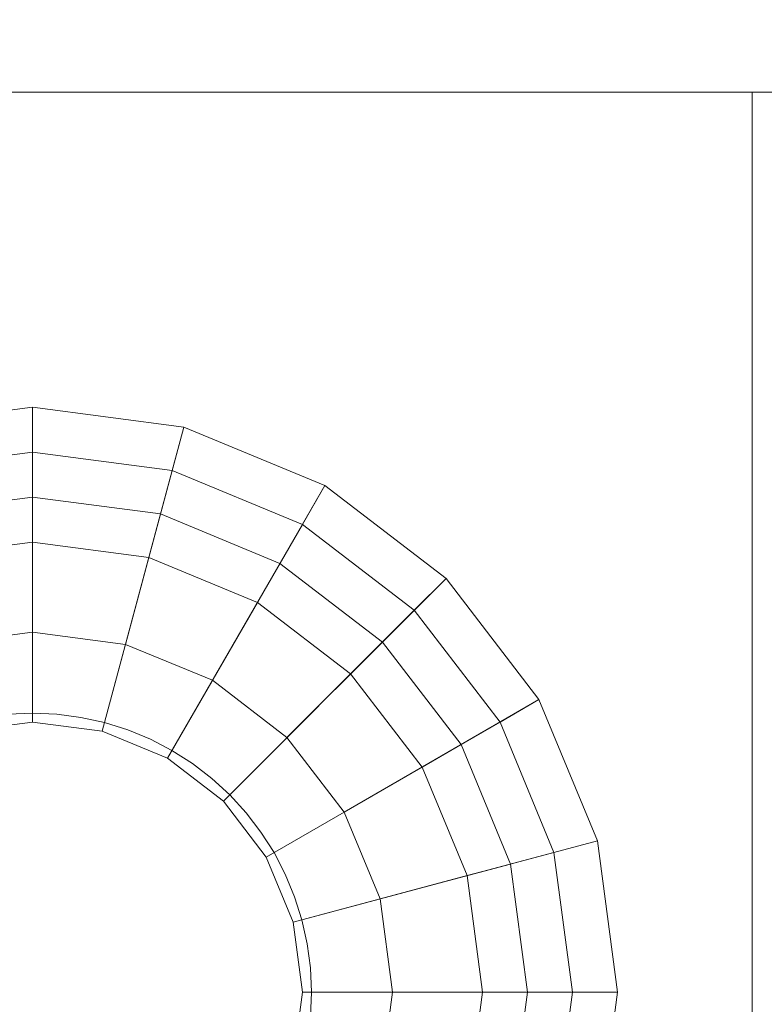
# Model space of a CAD drawing. Header units: inches. Extents: x -412 to -304, y -62 to 18.
# Tile 302 of 656: x -356.366 to -356.04, y -29.17 to -28.739. Entities that reach past the tile are written whole.
import ezdxf

# ---------------------------------------------------------------- set-up
doc = ezdxf.new("R2010")
doc.units = ezdxf.units.IN
doc.header["$LTSCALE"] = 32
doc.header["$MEASUREMENT"] = 0
doc.linetypes.add('Dash Style-1', pattern=[0.083328, 0.041656, -0.041672])
for name, color, linetype, lineweight in [('Black', 7, 'Continuous', 18), ('DashLineFill', 7, 'Dash Style-1', 13), ('Drawing', 7, 'Continuous', 18), ('Metal_HtAdjMech', 7, 'Continuous', 18), ('None', 7, 'Continuous', 18), ('SolidLine', 7, 'Continuous', 15), ('Wood_1-H', 7, 'Continuous', 13)]:
    doc.layers.add(name, color=color, linetype=linetype, lineweight=lineweight)

# ---------------------------------------------------------------- blocks, each defined once
blk = doc.blocks.new('Group-20')
at = {"layer": 'Black'}
for points in [[(-34.54794, 16.53613, 28.9791), (34.54794, 16.53613, 28.9791), (34.54794, -16.53613, 28.9791), (-34.54794, -16.53613, 28.9791)], [(-34.54794, 16.53613, 27.70079), (34.54794, 16.53613, 27.70079), (34.54794, -16.53613, 27.70079), (-34.54794, -16.53613, 27.70079)]]:
    blk.add_3dface(points, dxfattribs=at)
at = {"layer": 'Wood_1-H'}
for points in [[(-35.96494, 17.95313, 28.99879), (35.96494, 17.95313, 28.99879), (35.96494, -17.95313, 28.99879), (-35.96494, -17.95313, 28.99879)], [(-35.96494, 17.95313, 28.9791), (35.96494, 17.95313, 28.9791), (35.96494, -17.95313, 28.9791), (-35.96494, -17.95313, 28.9791)]]:
    blk.add_3dface(points, dxfattribs=at)
blk = doc.blocks.new('MpHtAdjTrough-1095 (3D)')
at = {"layer": 'Black'}
for points in [[(-17.3622, -4.05467, -1.5537), (17.3622, -4.05467, -1.5537), (17.3622, 2.5995, -3.97562), (-17.3622, 2.5995, -3.97562)], [(-17.3622, 2.59168, -4.03646), (17.3622, 2.59168, -4.03646), (17.3622, -4.07513, -1.60994), (-17.3622, -4.07513, -1.60994)]]:
    blk.add_3dface(points, dxfattribs=at)
blk = doc.blocks.new('TEK04-FrameA (3D)')
at = {"layer": 'Black'}
for points in [[(19.6063, 0.88583, 11.61417), (19.59758, 0.95206, 11.61417), (19.50251, 0.92659, 11.61417), (19.50787, 0.88583, 11.61417)], [(19.58661, 0.88583, 11.69291), (19.57857, 0.94697, 11.69291), (19.59758, 0.95206, 11.67323), (19.6063, 0.88583, 11.67323)], [(19.6063, 0.88583, 11.67323), (19.59758, 0.95206, 11.67323), (19.59758, 0.95206, 11.61417), (19.6063, 0.88583, 11.61417)], [(19.4685, 0.88583, 11.69291), (19.46448, 0.9164, 11.69291), (19.57857, 0.94697, 11.69291), (19.58661, 0.88583, 11.69291)], [(19.50787, 0.88583, 11.53543), (19.50251, 0.92659, 11.53543), (19.55955, 0.94187, 11.53543), (19.56693, 0.88583, 11.53543)], [(19.56693, 0.88583, 11.47638), (19.55955, 0.94187, 11.47638), (19.54054, 0.93678, 11.45669), (19.54724, 0.88583, 11.45669)], [(19.56693, 0.88583, 11.53543), (19.55955, 0.94187, 11.53543), (19.55955, 0.94187, 11.47638), (19.56693, 0.88583, 11.47638)], [(19.54724, 0.88583, 11.45669), (19.54054, 0.93678, 11.45669), (19.46448, 0.9164, 11.45669), (19.4685, 0.88583, 11.45669)], [(19.50787, 0.88583, 11.61417), (19.50251, 0.92659, 11.61417), (19.50251, 0.92659, 11.53543), (19.50787, 0.88583, 11.53543)], [(19.4685, 0.88583, 11.45669), (19.46448, 0.9164, 11.45669), (19.46448, 0.9164, 11.69291), (19.4685, 0.88583, 11.69291)], [(19.54054, 0.83488, 11.45669), (19.54724, 0.88583, 11.45669), (19.4685, 0.88583, 11.45669), (19.46448, 0.85526, 11.45669)], [(19.46448, 0.85526, 11.69291), (19.4685, 0.88583, 11.69291), (19.58661, 0.88583, 11.69291), (19.57857, 0.82469, 11.69291)], [(19.46448, 0.85526, 11.45669), (19.4685, 0.88583, 11.45669), (19.4685, 0.88583, 11.69291), (19.46448, 0.85526, 11.69291)], [(19.50251, 0.84507, 11.53543), (19.50787, 0.88583, 11.53543), (19.56693, 0.88583, 11.53543), (19.55955, 0.82978, 11.53543)], [(19.50251, 0.84507, 11.61417), (19.50787, 0.88583, 11.61417), (19.50787, 0.88583, 11.53543), (19.50251, 0.84507, 11.53543)], [(19.59758, 0.81959, 11.61417), (19.6063, 0.88583, 11.61417), (19.50787, 0.88583, 11.61417), (19.50251, 0.84507, 11.61417)], [(19.55955, 0.82978, 11.47638), (19.56693, 0.88583, 11.47638), (19.54724, 0.88583, 11.45669), (19.54054, 0.83488, 11.45669)], [(19.55955, 0.82978, 11.53543), (19.56693, 0.88583, 11.53543), (19.56693, 0.88583, 11.47638), (19.55955, 0.82978, 11.47638)], [(19.57857, 0.82469, 11.69291), (19.58661, 0.88583, 11.69291), (19.6063, 0.88583, 11.67323), (19.59758, 0.81959, 11.67323)], [(19.59758, 0.81959, 11.67323), (19.6063, 0.88583, 11.67323), (19.6063, 0.88583, 11.61417), (19.59758, 0.81959, 11.61417)], [(19.52087, 0.7874, 11.45669), (19.54054, 0.83488, 11.45669), (19.46448, 0.85526, 11.45669), (19.45268, 0.82677, 11.45669)], [(19.45268, 0.82677, 11.69291), (19.46448, 0.85526, 11.69291), (19.57857, 0.82469, 11.69291), (19.55497, 0.76772, 11.69291)], [(19.45268, 0.82677, 11.45669), (19.46448, 0.85526, 11.45669), (19.46448, 0.85526, 11.69291), (19.45268, 0.82677, 11.69291)], [(19.48678, 0.80709, 11.53543), (19.50251, 0.84507, 11.53543), (19.55955, 0.82978, 11.53543), (19.53792, 0.77756, 11.53543)], [(19.48678, 0.80709, 11.61417), (19.50251, 0.84507, 11.61417), (19.50251, 0.84507, 11.53543), (19.48678, 0.80709, 11.53543)], [(19.57201, 0.75787, 11.61417), (19.59758, 0.81959, 11.61417), (19.50251, 0.84507, 11.61417), (19.48678, 0.80709, 11.61417)], [(19.53792, 0.77756, 11.47638), (19.55955, 0.82978, 11.47638), (19.54054, 0.83488, 11.45669), (19.52087, 0.7874, 11.45669)], [(19.53792, 0.77756, 11.53543), (19.55955, 0.82978, 11.53543), (19.55955, 0.82978, 11.47638), (19.53792, 0.77756, 11.47638)], [(19.48959, 0.74663, 11.45669), (19.52087, 0.7874, 11.45669), (19.45268, 0.82677, 11.45669), (19.43391, 0.80231, 11.45669)], [(19.43391, 0.80231, 11.69291), (19.45268, 0.82677, 11.69291), (19.55497, 0.76772, 11.69291), (19.51743, 0.71879, 11.69291)], [(19.43391, 0.80231, 11.45669), (19.45268, 0.82677, 11.45669), (19.45268, 0.82677, 11.69291), (19.43391, 0.80231, 11.69291)], [(19.55497, 0.76772, 11.69291), (19.57857, 0.82469, 11.69291), (19.59758, 0.81959, 11.67323), (19.57201, 0.75787, 11.67323)], [(19.57201, 0.75787, 11.67323), (19.59758, 0.81959, 11.67323), (19.59758, 0.81959, 11.61417), (19.57201, 0.75787, 11.61417)], [(19.46175, 0.77447, 11.53543), (19.48678, 0.80709, 11.53543), (19.53792, 0.77756, 11.53543), (19.50351, 0.73271, 11.53543)], [(19.46175, 0.77447, 11.61417), (19.48678, 0.80709, 11.61417), (19.48678, 0.80709, 11.53543), (19.46175, 0.77447, 11.53543)], [(19.53135, 0.70487, 11.61417), (19.57201, 0.75787, 11.61417), (19.48678, 0.80709, 11.61417), (19.46175, 0.77447, 11.61417)], [(19.44882, 0.71535, 11.45669), (19.48959, 0.74663, 11.45669), (19.43391, 0.80231, 11.45669), (19.40945, 0.78354, 11.45669)], [(19.40945, 0.78354, 11.69291), (19.43391, 0.80231, 11.69291), (19.51743, 0.71879, 11.69291), (19.4685, 0.68125, 11.69291)], [(19.40945, 0.78354, 11.45669), (19.43391, 0.80231, 11.45669), (19.43391, 0.80231, 11.69291), (19.40945, 0.78354, 11.69291)], [(19.50351, 0.73271, 11.47638), (19.53792, 0.77756, 11.47638), (19.52087, 0.7874, 11.45669), (19.48959, 0.74663, 11.45669)], [(19.40134, 0.69568, 11.45669), (19.44882, 0.71535, 11.45669), (19.40945, 0.78354, 11.45669), (19.38096, 0.77174, 11.45669)], [(19.38096, 0.77174, 11.69291), (19.40945, 0.78354, 11.69291), (19.4685, 0.68125, 11.69291), (19.41153, 0.65766, 11.69291)], [(19.38096, 0.77174, 11.45669), (19.40945, 0.78354, 11.45669), (19.40945, 0.78354, 11.69291), (19.38096, 0.77174, 11.69291)], [(19.50351, 0.73271, 11.53543), (19.53792, 0.77756, 11.53543), (19.53792, 0.77756, 11.47638), (19.50351, 0.73271, 11.47638)], [(19.31982, 0.77174, 11.69291), (19.35039, 0.76772, 11.69291), (19.35039, 0.64961, 11.69291), (19.28926, 0.65766, 11.69291)], [(19.29945, 0.69568, 11.45669), (19.35039, 0.68898, 11.45669), (19.35039, 0.76772, 11.45669), (19.31982, 0.77174, 11.45669)], [(19.31982, 0.77174, 11.45669), (19.35039, 0.76772, 11.45669), (19.35039, 0.76772, 11.69291), (19.31982, 0.77174, 11.69291)], [(19.35039, 0.68898, 11.45669), (19.40134, 0.69568, 11.45669), (19.38096, 0.77174, 11.45669), (19.35039, 0.76772, 11.45669)], [(19.35039, 0.76772, 11.69291), (19.38096, 0.77174, 11.69291), (19.41153, 0.65766, 11.69291), (19.35039, 0.64961, 11.69291)], [(19.35039, 0.76772, 11.45669), (19.38096, 0.77174, 11.45669), (19.38096, 0.77174, 11.69291), (19.35039, 0.76772, 11.69291)], [(19.42913, 0.74944, 11.53543), (19.46175, 0.77447, 11.53543), (19.50351, 0.73271, 11.53543), (19.45866, 0.6983, 11.53543)], [(19.42913, 0.74944, 11.61417), (19.46175, 0.77447, 11.61417), (19.46175, 0.77447, 11.53543), (19.42913, 0.74944, 11.53543)], [(19.47835, 0.66421, 11.61417), (19.53135, 0.70487, 11.61417), (19.46175, 0.77447, 11.61417), (19.42913, 0.74944, 11.61417)], [(19.51743, 0.71879, 11.69291), (19.55497, 0.76772, 11.69291), (19.57201, 0.75787, 11.67323), (19.53135, 0.70487, 11.67323)], [(19.53135, 0.70487, 11.67323), (19.57201, 0.75787, 11.67323), (19.57201, 0.75787, 11.61417), (19.53135, 0.70487, 11.61417)], [(19.39115, 0.73371, 11.53543), (19.42913, 0.74944, 11.53543), (19.45866, 0.6983, 11.53543), (19.40644, 0.67667, 11.53543)], [(19.39115, 0.73371, 11.61417), (19.42913, 0.74944, 11.61417), (19.42913, 0.74944, 11.53543), (19.39115, 0.73371, 11.53543)], [(19.41663, 0.63864, 11.61417), (19.47835, 0.66421, 11.61417), (19.42913, 0.74944, 11.61417), (19.39115, 0.73371, 11.61417)], [(19.45866, 0.6983, 11.47638), (19.50351, 0.73271, 11.47638), (19.48959, 0.74663, 11.45669), (19.44882, 0.71535, 11.45669)], [(19.28416, 0.63864, 11.61417), (19.35039, 0.62992, 11.61417), (19.35039, 0.72835, 11.61417), (19.30963, 0.73371, 11.61417)], [(19.30963, 0.73371, 11.53543), (19.35039, 0.72835, 11.53543), (19.35039, 0.66929, 11.53543), (19.29435, 0.67667, 11.53543)], [(19.30963, 0.73371, 11.61417), (19.35039, 0.72835, 11.61417), (19.35039, 0.72835, 11.53543), (19.30963, 0.73371, 11.53543)], [(19.35039, 0.72835, 11.53543), (19.39115, 0.73371, 11.53543), (19.40644, 0.67667, 11.53543), (19.35039, 0.66929, 11.53543)], [(19.35039, 0.72835, 11.61417), (19.39115, 0.73371, 11.61417), (19.39115, 0.73371, 11.53543), (19.35039, 0.72835, 11.53543)], [(19.35039, 0.62992, 11.61417), (19.41663, 0.63864, 11.61417), (19.39115, 0.73371, 11.61417), (19.35039, 0.72835, 11.61417)], [(19.45866, 0.6983, 11.53543), (19.50351, 0.73271, 11.53543), (19.50351, 0.73271, 11.47638), (19.45866, 0.6983, 11.47638)], [(19.40644, 0.67667, 11.47638), (19.45866, 0.6983, 11.47638), (19.44882, 0.71535, 11.45669), (19.40134, 0.69568, 11.45669)], [(19.4685, 0.68125, 11.69291), (19.51743, 0.71879, 11.69291), (19.53135, 0.70487, 11.67323), (19.47835, 0.66421, 11.67323)], [(19.47835, 0.66421, 11.67323), (19.53135, 0.70487, 11.67323), (19.53135, 0.70487, 11.61417), (19.47835, 0.66421, 11.61417)], [(19.40644, 0.67667, 11.53543), (19.45866, 0.6983, 11.53543), (19.45866, 0.6983, 11.47638), (19.40644, 0.67667, 11.47638)], [(19.29435, 0.67667, 11.47638), (19.35039, 0.66929, 11.47638), (19.35039, 0.68898, 11.45669), (19.29945, 0.69568, 11.45669)], [(19.35039, 0.66929, 11.47638), (19.40644, 0.67667, 11.47638), (19.40134, 0.69568, 11.45669), (19.35039, 0.68898, 11.45669)], [(19.41153, 0.65766, 11.69291), (19.4685, 0.68125, 11.69291), (19.47835, 0.66421, 11.67323), (19.41663, 0.63864, 11.67323)], [(19.29435, 0.67667, 11.53543), (19.35039, 0.66929, 11.53543), (19.35039, 0.66929, 11.47638), (19.29435, 0.67667, 11.47638)], [(19.35039, 0.66929, 11.53543), (19.40644, 0.67667, 11.53543), (19.40644, 0.67667, 11.47638), (19.35039, 0.66929, 11.47638)], [(19.41663, 0.63864, 11.67323), (19.47835, 0.66421, 11.67323), (19.47835, 0.66421, 11.61417), (19.41663, 0.63864, 11.61417)], [(19.28926, 0.65766, 11.69291), (19.35039, 0.64961, 11.69291), (19.35039, 0.62992, 11.67323), (19.28416, 0.63864, 11.67323)], [(19.35039, 0.64961, 11.69291), (19.41153, 0.65766, 11.69291), (19.41663, 0.63864, 11.67323), (19.35039, 0.62992, 11.67323)], [(19.28416, 0.63864, 11.67323), (19.35039, 0.62992, 11.67323), (19.35039, 0.62992, 11.61417), (19.28416, 0.63864, 11.61417)], [(19.35039, 0.62992, 11.67323), (19.41663, 0.63864, 11.67323), (19.41663, 0.63864, 11.61417), (19.35039, 0.62992, 11.61417)]]:
    blk.add_3dface(points, dxfattribs=at)
at = {"layer": 'Metal_HtAdjMech'}
for points, invisible_edges in [([(19.47244, 0.88583, 11.53543), (19.47198, 0.89646, 11.53543), (19.74409, 1.27953, 11.53543), (19.74409, 0.57087, 11.53543)], 10), ([(19.47198, 0.89646, 11.61417), (19.47244, 0.88583, 11.61417), (19.74409, 0.37402, 11.61417), (19.74409, 1.27953, 11.61417)], 10), ([(19.74409, 1.27953, 11.61417), (19.74409, 0.37402, 11.61417), (19.74409, 0.38431, 11.61372)], 8), ([(19.74409, 1.27953, 11.53543), (19.74409, 0.40458, 11.61015), (19.74409, 0.41441, 11.60705)], 9), ([(19.74409, 0.38431, 11.61372), (19.74409, 1.27953, 11.53543), (19.74409, 1.27953, 11.61417)], 9), ([(19.74409, 0.38431, 11.61372), (19.74409, 0.39453, 11.61238), (19.74409, 1.27953, 11.53543)], 10), ([(19.74409, 0.41441, 11.60705), (19.74409, 0.42393, 11.60311), (19.74409, 1.27953, 11.53543)], 10), ([(19.74409, 0.42393, 11.60311), (19.74409, 0.57087, 11.53543), (19.74409, 1.27953, 11.53543)], 9), ([(19.74409, 0.39453, 11.61238), (19.74409, 0.40458, 11.61015), (19.74409, 1.27953, 11.53543)], 10), ([(19.47244, 0.88583, 11.53543), (19.47244, 0.88583, 11.61417), (19.47198, 0.89646, 11.61417), (19.47198, 0.89646, 11.53543)], 5), ([(19.74409, 0.57087, 11.53543), (19.47198, 0.87519, 11.53543), (19.47244, 0.88583, 11.53543)], 9), ([(19.47198, 0.87519, 11.53543), (19.47198, 0.87519, 11.61417), (19.47244, 0.88583, 11.61417), (19.47244, 0.88583, 11.53543)], 5), ([(19.74409, 0.37402, 11.61417), (19.47244, 0.88583, 11.61417), (19.47198, 0.87519, 11.61417)], 9), ([(19.47059, 0.86463, 11.53543), (19.47198, 0.87519, 11.53543), (19.74409, 0.57087, 11.53543)], 10), ([(19.47059, 0.86463, 11.53543), (19.47059, 0.86463, 11.61417), (19.47198, 0.87519, 11.61417), (19.47198, 0.87519, 11.53543)], 5), ([(19.74409, 0.37402, 11.61417), (19.47198, 0.87519, 11.61417), (19.47059, 0.86463, 11.61417)], 9), ([(19.74409, 0.57087, 11.53543), (19.46828, 0.85424, 11.53543), (19.47059, 0.86463, 11.53543)], 9), ([(19.46828, 0.85424, 11.53543), (19.46828, 0.85424, 11.61417), (19.47059, 0.86463, 11.61417), (19.47059, 0.86463, 11.53543)], 5), ([(19.47059, 0.86463, 11.61417), (19.46828, 0.85424, 11.61417), (19.74409, 0.37402, 11.61417)], 10), ([(19.46508, 0.84408, 11.53543), (19.46828, 0.85424, 11.53543), (19.74409, 0.57087, 11.53543)], 10), ([(19.46508, 0.84408, 11.53543), (19.46508, 0.84408, 11.61417), (19.46828, 0.85424, 11.61417), (19.46828, 0.85424, 11.53543)], 5), ([(19.74409, 0.37402, 11.61417), (19.46828, 0.85424, 11.61417), (19.46508, 0.84408, 11.61417)], 9), ([(19.74409, 0.57087, 11.53543), (19.46101, 0.83425, 11.53543), (19.46508, 0.84408, 11.53543)], 9), ([(19.46101, 0.83425, 11.53543), (19.46101, 0.83425, 11.61417), (19.46508, 0.84408, 11.61417), (19.46508, 0.84408, 11.53543)], 5), ([(19.46508, 0.84408, 11.61417), (19.46101, 0.83425, 11.61417), (19.74409, 0.37402, 11.61417)], 10), ([(19.45609, 0.8248, 11.53543), (19.46101, 0.83425, 11.53543), (19.74409, 0.57087, 11.53543)], 10), ([(19.45609, 0.8248, 11.53543), (19.45609, 0.8248, 11.61417), (19.46101, 0.83425, 11.61417), (19.46101, 0.83425, 11.53543)], 5), ([(19.74409, 0.37402, 11.61417), (19.46101, 0.83425, 11.61417), (19.45609, 0.8248, 11.61417)], 9), ([(19.74409, 0.57087, 11.53543), (19.45037, 0.81582, 11.53543), (19.45609, 0.8248, 11.53543)], 9), ([(19.45037, 0.81582, 11.53543), (19.45037, 0.81582, 11.61417), (19.45609, 0.8248, 11.61417), (19.45609, 0.8248, 11.53543)], 5), ([(19.45609, 0.8248, 11.61417), (19.45037, 0.81582, 11.61417), (19.74409, 0.37402, 11.61417)], 10), ([(19.44389, 0.80738, 11.53543), (19.45037, 0.81582, 11.53543), (19.74409, 0.57087, 11.53543)], 10), ([(19.44389, 0.80738, 11.53543), (19.44389, 0.80738, 11.61417), (19.45037, 0.81582, 11.61417), (19.45037, 0.81582, 11.53543)], 5), ([(19.74409, 0.37402, 11.61417), (19.45037, 0.81582, 11.61417), (19.44389, 0.80738, 11.61417)], 9), ([(19.74409, 0.57087, 11.53543), (19.43669, 0.79953, 11.53543), (19.44389, 0.80738, 11.53543)], 9), ([(19.43669, 0.79953, 11.53543), (19.43669, 0.79953, 11.61417), (19.44389, 0.80738, 11.61417), (19.44389, 0.80738, 11.53543)], 5), ([(19.44389, 0.80738, 11.61417), (19.43669, 0.79953, 11.61417), (19.74409, 0.37402, 11.61417)], 10), ([(19.42884, 0.79233, 11.53543), (19.43669, 0.79953, 11.53543), (19.74409, 0.57087, 11.53543)], 10), ([(19.42884, 0.79233, 11.53543), (19.42884, 0.79233, 11.61417), (19.43669, 0.79953, 11.61417), (19.43669, 0.79953, 11.53543)], 5), ([(19.74409, 0.37402, 11.61417), (19.43669, 0.79953, 11.61417), (19.42884, 0.79233, 11.61417)], 9), ([(19.74409, 0.57087, 11.53543), (19.4204, 0.78585, 11.53543), (19.42884, 0.79233, 11.53543)], 9), ([(19.4204, 0.78585, 11.53543), (19.4204, 0.78585, 11.61417), (19.42884, 0.79233, 11.61417), (19.42884, 0.79233, 11.53543)], 5), ([(19.42884, 0.79233, 11.61417), (19.4204, 0.78585, 11.61417), (19.74409, 0.37402, 11.61417)], 10), ([(19.74409, 0.57087, 11.53543), (19.41142, 0.78013, 11.53543), (19.4204, 0.78585, 11.53543)], 9), ([(19.41142, 0.78013, 11.53543), (19.41142, 0.78013, 11.61417), (19.4204, 0.78585, 11.61417), (19.4204, 0.78585, 11.53543)], 5), ([(19.4204, 0.78585, 11.61417), (19.41142, 0.78013, 11.61417), (19.74409, 0.37402, 11.61417)], 10), ([(19.40197, 0.77521, 11.53543), (19.41142, 0.78013, 11.53543), (19.74409, 0.57087, 11.53543)], 10), ([(19.40197, 0.77521, 11.53543), (19.40197, 0.77521, 11.61417), (19.41142, 0.78013, 11.61417), (19.41142, 0.78013, 11.53543)], 5), ([(19.74409, 0.37402, 11.61417), (19.41142, 0.78013, 11.61417), (19.40197, 0.77521, 11.61417)], 9), ([(19.74409, 0.57087, 11.53543), (19.39214, 0.77114, 11.53543), (19.40197, 0.77521, 11.53543)], 9), ([(19.39214, 0.77114, 11.53543), (19.39214, 0.77114, 11.61417), (19.40197, 0.77521, 11.61417), (19.40197, 0.77521, 11.53543)], 5), ([(19.40197, 0.77521, 11.61417), (19.39214, 0.77114, 11.61417), (19.74409, 0.37402, 11.61417)], 10), ([(19.74409, 0.57087, 11.53543), (19.38198, 0.76794, 11.53543), (19.39214, 0.77114, 11.53543)], 9), ([(19.38198, 0.76794, 11.53543), (19.38198, 0.76794, 11.61417), (19.39214, 0.77114, 11.61417), (19.39214, 0.77114, 11.53543)], 5), ([(19.74409, 0.37402, 11.61417), (19.39214, 0.77114, 11.61417), (19.38198, 0.76794, 11.61417)], 9), ([(19.74409, 0.57087, 11.53543), (19.37159, 0.76563, 11.53543), (19.38198, 0.76794, 11.53543)], 9), ([(19.37159, 0.76563, 11.53543), (19.37159, 0.76563, 11.61417), (19.38198, 0.76794, 11.61417), (19.38198, 0.76794, 11.53543)], 5), ([(19.38198, 0.76794, 11.61417), (19.37159, 0.76563, 11.61417), (19.74409, 0.37402, 11.61417)], 10), ([(19.74409, 0.57087, 11.53543), (18.95669, 0.57087, 11.53543), (19.33976, 0.76424, 11.53543), (19.35039, 0.76378, 11.53543)], 10), ([(19.35039, 0.76378, 11.61417), (19.33976, 0.76424, 11.61417), (18.95669, 0.37402, 11.61417), (19.74409, 0.37402, 11.61417)], 14), ([(19.33976, 0.76424, 11.53543), (19.33976, 0.76424, 11.61417), (19.35039, 0.76378, 11.61417), (19.35039, 0.76378, 11.53543)], 5), ([(19.35039, 0.76378, 11.53543), (19.36103, 0.76424, 11.53543), (19.74409, 0.57087, 11.53543)], 10), ([(19.35039, 0.76378, 11.53543), (19.35039, 0.76378, 11.61417), (19.36103, 0.76424, 11.61417), (19.36103, 0.76424, 11.53543)], 5), ([(19.74409, 0.37402, 11.61417), (19.36103, 0.76424, 11.61417), (19.35039, 0.76378, 11.61417)], 9), ([(19.74409, 0.57087, 11.53543), (19.36103, 0.76424, 11.53543), (19.37159, 0.76563, 11.53543)], 9), ([(19.36103, 0.76424, 11.53543), (19.36103, 0.76424, 11.61417), (19.37159, 0.76563, 11.61417), (19.37159, 0.76563, 11.53543)], 5), ([(19.37159, 0.76563, 11.61417), (19.36103, 0.76424, 11.61417), (19.74409, 0.37402, 11.61417)], 10), ([(18.95669, 0.57087, 11.33858), (19.74409, 0.57087, 11.33858), (19.74409, 0.49213, 11.33858), (19.14862, 0.49213, 11.33858)], 8), ([(19.74409, 0.57087, 11.53543), (19.74409, 0.45753, 11.57958), (19.74409, 0.46449, 11.57198)], 9), ([(19.74409, 0.46449, 11.57198), (19.74409, 0.47077, 11.56381), (19.74409, 0.57087, 11.53543)], 10), ([(19.74409, 0.57087, 11.53543), (19.74409, 0.48106, 11.54598), (19.74409, 0.485, 11.53646)], 9), ([(19.74409, 0.47077, 11.56381), (19.74409, 0.4763, 11.55512), (19.74409, 0.57087, 11.53543)], 10), ([(19.74409, 0.57087, 11.53543), (19.74409, 0.4881, 11.52663), (19.74409, 0.49033, 11.51657)], 9), ([(19.74409, 0.4763, 11.55512), (19.74409, 0.48106, 11.54598), (19.74409, 0.57087, 11.53543)], 10), ([(19.74409, 0.57087, 11.53543), (19.74409, 0.49168, 11.50636), (19.74409, 0.49213, 11.49606)], 9), ([(19.74409, 0.485, 11.53646), (19.74409, 0.4881, 11.52663), (19.74409, 0.57087, 11.53543)], 10), ([(19.74409, 0.57087, 11.53543), (19.74409, 0.44176, 11.59281), (19.74409, 0.44994, 11.58654)], 9), ([(19.74409, 0.57087, 11.53543), (19.74409, 0.42393, 11.60311), (19.74409, 0.43307, 11.59835)], 9), ([(19.74409, 0.49033, 11.51657), (19.74409, 0.49168, 11.50636), (19.74409, 0.57087, 11.53543)], 10), ([(19.74409, 0.43307, 11.59835), (19.74409, 0.44176, 11.59281), (19.74409, 0.57087, 11.53543)], 10), ([(19.74409, 0.44994, 11.58654), (19.74409, 0.45753, 11.57958), (19.74409, 0.57087, 11.53543)], 10), ([(19.74409, 0.49213, 11.49606), (19.74409, 0.49213, 11.33858), (19.74409, 0.57087, 11.33858), (19.74409, 0.57087, 11.53543)], 8)]:
    blk.add_3dface(points, dxfattribs=dict(at, invisible_edges=invisible_edges))
blk.add_3dface([(19.74409, 0.57087, 11.33858), (18.95669, 0.57087, 11.33858), (18.95669, 0.57087, 11.53543), (19.74409, 0.57087, 11.53543)], dxfattribs=at)
blk = doc.blocks.new('TEK04-Frame (3D)')
at = {"layer": 'DashLineFill', "color": 7, "transparency": 33554687}
blk.add_blockref('TEK04-FrameA (3D)', (-1.4565, -2.59843, -11.69291), dxfattribs=at)
blk = doc.blocks.new('Group-23')
at = {"layer": 'None'}
blk.add_blockref('Group-20', (0, 0), dxfattribs=at)
at = {"layer": 'SolidLine', "color": 7}
blk.add_blockref('MpHtAdjTrough-1095 (3D)', (0, 0, 27.70079), dxfattribs=at)
at = {"layer": 'SolidLine', "color": 7, "rotation": 180}
blk.add_blockref('TEK04-Frame (3D)', (21.55512, 0, 27.70079), dxfattribs=at)
blk = doc.blocks.new('MP Ht Adju Rect Table (3D)')
at = {"layer": 'None'}
blk.add_blockref('Group-23', (0, 0), dxfattribs=at)
at = {"layer": 'Drawing', "color": 0, "flags": 1}
for tag in ['Tag', 'Catalog', 'Option1', 'Option2', 'Option3', 'Option4', 'Option5', 'Option6', 'Option7', 'Option8', 'Option9', 'Option10', 'Option11', 'Option12', 'Custom', 'FinishGroup', 'Discount', 'Item2', 'Item3', 'Item6', 'Item9', 'Item10', 'Item12', 'Item13', 'Item16', 'Item19', 'Item20', 'Item21', 'Item22', 'Item23', 'Item24', 'Item25', 'Item8', 'Item18', 'Item1', 'Item4', 'Item5', 'Item7', 'Item11', 'Item14', 'Item15', 'Item17']:
    blk.add_attdef(tag, (-16.60664, -46.53056), '', height=0.00709, dxfattribs=at)

msp = doc.modelspace()

# ---------------------------------------------------------------- block references
at = {"layer": 'Drawing', "rotation": 270}
msp.add_blockref('MP Ht Adju Rect Table (3D)', (-358.07283, -25.50309), dxfattribs=at)

doc.saveas('drawing.dxf')
